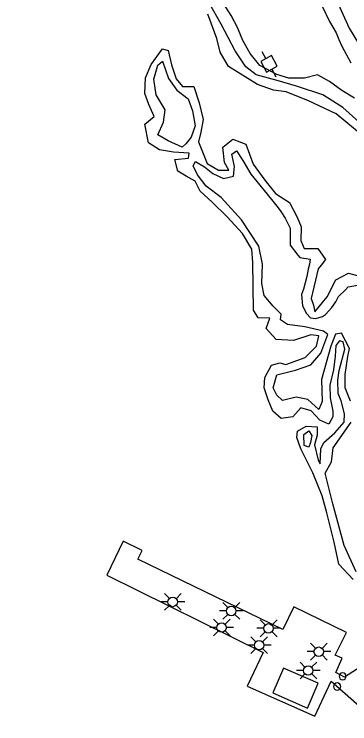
# Model space of a CAD drawing. Extents: x 2160437 to 2172832, y 205694 to 212444.
# Drawn here: x 2161055.2 to 2161197.1, y 210690.7 to 210990.4 of the extents above; entities that cross this region are included whole.
import ezdxf

# ---------------------------------------------------------------- set-up
doc = ezdxf.new("R2010")
doc.units = 0
for name, color, linetype in [('Default', 7, 'Continuous'), ('RD_EX_Bldg', 7, 'Continuous'), ('RD_EX_Dam', 7, 'Continuous'), ('RD_EX_Driveway', 7, 'Continuous'), ('RD_EX_H2O', 7, 'Continuous'), ('RD_EX_Road_Post', 7, 'Continuous'), ('RD_EX_UT', 7, 'Continuous'), ('RD_EX_VEG_ShrubLine', 7, 'Continuous'), ('RD_EX_VEG_TreeLine', 7, 'Continuous')]:
    doc.layers.add(name, color=color, linetype=linetype)

# ---------------------------------------------------------------- blocks, each defined once
blk = doc.blocks.new('POST')
at = {"layer": 'Default'}
for start, end in [(90, 270), (270, 90)]:
    blk.add_arc((0, 0), 0.0417, start, end, dxfattribs=at)
blk = doc.blocks.new('PP')
at = {"layer": 'RD_EX_UT'}
for p, q in [((2.49, 2.51), (-2.51, 2.51)), ((-2.51, 2.51), (-2.51, -2.49)), ((2.49, -2.49), (2.49, 2.51)), ((-5.94, -0.05), (-2.47, -0.05)), ((-2.51, -2.49), (2.49, -2.49)), ((2.42, -0.05), (6.06, -0.05))]:
    blk.add_line(p, q, dxfattribs=at)

msp = doc.modelspace()

# ---------------------------------------------------------------- linework, layer by layer
at = {"layer": 'RD_EX_Bldg'}
msp.add_lwpolyline([(2161164.47, 210703.75), (2161179.15, 210697.31), (2161183.75, 210707.8), (2161169.07, 210714.24)], close=True, dxfattribs=at)
at = {"layer": 'RD_EX_Dam'}
msp.add_lwpolyline([(2161266.22, 210756.03), (2161194.87, 210710.32), (2161191.13, 210712.33), (2161193.81, 210718.41), (2161190.92, 210719.65), (2161195.69, 210729.25), (2161173.37, 210740.08), (2161168.8, 210730.52), (2161107.55, 210760.18), (2161109.28, 210763.86), (2161101.33, 210767.83), (2161094.39, 210753.43), (2161160.45, 210720.78), (2161153.76, 210706.52), (2161182.3, 210693.89), (2161189.17, 210708.69), (2161223.64, 210678.3)], dxfattribs=at)
at = {"layer": 'RD_EX_Driveway'}
for points in [[(2161055.24, 211356.18), (2161055.51, 211352.11), (2161058.21, 211345.22), (2161057.98, 211310.32), (2161058.2, 211295.34), (2161059.12, 211279), (2161064.35, 211257.38), (2161069.68, 211240.32), (2161078.61, 211219.51), (2161088.27, 211198.63), (2161102.02, 211170.05), (2161113.86, 211147.99), (2161130.51, 211113.93), (2161142.81, 211089.63), (2161162.43, 211054.05), (2161176.85, 211028.93), (2161196.83, 210984.5)], [(2161196.83, 210984.5), (2161212.17, 210959.36)]]:
    msp.add_lwpolyline(points, dxfattribs=at)
at = {"layer": 'RD_EX_H2O'}
for points in [[(2161203.57, 210938.24), (2161191.33, 210948.3), (2161179.55, 210953.87), (2161170.22, 210957.57), (2161164.79, 210958.35), (2161158.02, 210960.67), (2161145.8, 210968.34), (2161142.35, 210974.42), (2161140.9, 210980.17), (2161137.11, 210990.46)], [(2161170.01, 210842.4), (2161178.19, 210845.35), (2161183.03, 210850.17), (2161183.92, 210854.57), (2161180.63, 210854.96), (2161173.33, 210852.53), (2161165.97, 210853.03), (2161161.73, 210857.73), (2161163.28, 210862.06), (2161158.37, 210862.21), (2161156.43, 210865.34), (2161156.05, 210885.61), (2161155.62, 210891.19), (2161151.78, 210897.79), (2161145.28, 210904.79), (2161138.9, 210911.04), (2161133.9, 210915.73), (2161131.76, 210919.83), (2161127.97, 210922.07), (2161124.4, 210924.15), (2161123.17, 210928.99), (2161128.95, 210929.61), (2161129.23, 210931.75), (2161122.6, 210932.2), (2161116.69, 210933.08), (2161112.04, 210936.12), (2161110.46, 210944.01), (2161114.4, 210947.21), (2161112.1, 210952.25), (2161110.48, 210956.86), (2161110.67, 210963.55), (2161113.08, 210969.12), (2161117.95, 210975.77), (2161120.29, 210975.06), (2161121.75, 210969.07), (2161123.65, 210963.17), (2161126.33, 210959.88), (2161131.21, 210959.92), (2161133.46, 210953), (2161135.03, 210945.97), (2161134.08, 210940.55), (2161133.17, 210936.5), (2161136.83, 210927.32), (2161141.59, 210924.53), (2161146.01, 210924.56), (2161144.18, 210927.81), (2161143.41, 210934.3), (2161147.6, 210937.67), (2161153.09, 210935.59), (2161156.23, 210927.05), (2161161.09, 210920.27), (2161165.72, 210914.64), (2161171.54, 210910.85), (2161174.8, 210904.63), (2161176.53, 210900.66), (2161176.4, 210894.87), (2161177.74, 210891.42), (2161183.52, 210891.41), (2161186.79, 210886.86), (2161185.02, 210884.36), (2161183.71, 210882.87)], [(2161183.71, 210882.87), (2161180.77, 210870.36), (2161181.73, 210867.5), (2161182.28, 210864.75), (2161187.51, 210871.07), (2161191.11, 210878.24), (2161196.55, 210881.05), (2161202.23, 210879.52), (2161208, 210869.9), (2161207.01, 210860.27), (2161205.6, 210853.85), (2161207.18, 210849.02), (2161212.22, 210843.9)], [(2161198.44, 210751.58), (2161192.46, 210758.11), (2161190.51, 210767.41), (2161187.38, 210779.82), (2161185.35, 210787.02), (2161181.48, 210796.68), (2161176.37, 210806.78), (2161174.71, 210811.61), (2161175.02, 210814.36), (2161178.6, 210816.45), (2161183.22, 210816.12), (2161183.21, 210812.61), (2161182.14, 210808.57), (2161183.68, 210802.09), (2161184.48, 210800.54), (2161184.82, 210806.86), (2161186.07, 210809.49), (2161190.68, 210813.57), (2161194.65, 210818.06), (2161194.84, 210821.68), (2161193.35, 210827.13), (2161192.12, 210830.26), (2161192.03, 210835.77), (2161192.64, 210839.89), (2161194.97, 210848.95), (2161194.23, 210852.05), (2161192.68, 210852.5), (2161191.22, 210850.52), (2161190.88, 210846.02), (2161190.12, 210840.15), (2161188.63, 210833.79), (2161188.79, 210828.31), (2161189.83, 210822.81), (2161189.9, 210820.33), (2161188.2, 210817.27), (2161184.42, 210818.91), (2161180.73, 210822.84), (2161176.32, 210824.2), (2161172.94, 210820.33), (2161168.06, 210819.7), (2161164.51, 210822.69), (2161162.52, 210827.6), (2161160.89, 210832.61), (2161161.13, 210837.03), (2161163.92, 210842.11), (2161167.55, 210843.18), (2161170.01, 210842.4)]]:
    msp.add_lwpolyline(points, dxfattribs=at)
at = {"layer": 'RD_EX_UT'}
for p, q in [((2161118.75, 210745.7), (2161120.85, 210743.61)), ((2161123.66, 210743.54), (2161125.83, 210745.7)), ((2161120.22, 210742.17), (2161117.29, 210742.17)), ((2161127.29, 210742.17), (2161124.22, 210742.17)), ((2161143.48, 210741.89), (2161145.58, 210739.8)), ((2161148.39, 210739.73), (2161150.56, 210741.89)), ((2161118.75, 210738.63), (2161120.83, 210740.71)), ((2161123.68, 210740.78), (2161125.83, 210738.63)), ((2161144.95, 210738.36), (2161142.02, 210738.36)), ((2161152.02, 210738.36), (2161148.95, 210738.36)), ((2161143.48, 210734.82), (2161145.56, 210736.9)), ((2161148.41, 210736.97), (2161150.56, 210734.82)), ((2161139.43, 210734.88), (2161141.53, 210732.79)), ((2161144.34, 210732.72), (2161146.51, 210734.88)), ((2161159.23, 210734.55), (2161161.33, 210732.46)), ((2161164.14, 210732.39), (2161166.31, 210734.55)), ((2161140.9, 210731.35), (2161137.97, 210731.35)), ((2161139.43, 210727.81), (2161141.51, 210729.89)), ((2161144.36, 210729.96), (2161146.51, 210727.81)), ((2161147.97, 210731.35), (2161144.9, 210731.35)), ((2161160.7, 210731.02), (2161157.77, 210731.02)), ((2161159.23, 210727.48), (2161161.31, 210729.56)), ((2161164.16, 210729.63), (2161166.31, 210727.48)), ((2161167.77, 210731.02), (2161164.7, 210731.02)), ((2161155.26, 210727.42), (2161157.36, 210725.33)), ((2161160.17, 210725.26), (2161162.34, 210727.42)), ((2161156.73, 210723.89), (2161153.8, 210723.89)), ((2161163.8, 210723.89), (2161160.73, 210723.89)), ((2161180.45, 210724.69), (2161182.55, 210722.6)), ((2161185.36, 210722.53), (2161187.53, 210724.69)), ((2161155.26, 210720.35), (2161157.34, 210722.43)), ((2161160.19, 210722.5), (2161162.34, 210720.35)), ((2161181.92, 210721.16), (2161178.99, 210721.16)), ((2161188.99, 210721.16), (2161185.92, 210721.16)), ((2161180.45, 210717.62), (2161182.53, 210719.7)), ((2161185.38, 210719.77), (2161187.53, 210717.62)), ((2161176.03, 210716.73), (2161178.13, 210714.64)), ((2161180.94, 210714.57), (2161183.11, 210716.73)), ((2161177.5, 210713.2), (2161174.57, 210713.2)), ((2161176.03, 210709.66), (2161178.11, 210711.74)), ((2161180.96, 210711.81), (2161183.11, 210709.66)), ((2161184.57, 210713.2), (2161181.5, 210713.2))]:
    msp.add_line(p, q, dxfattribs=at)
for centre in [(2161122.22, 210742.15), (2161146.95, 210738.34), (2161142.9, 210731.33), (2161162.7, 210731), (2161158.73, 210723.87), (2161183.92, 210721.14), (2161179.5, 210713.18)]:
    msp.add_circle(centre, 2, dxfattribs=at)
at = {"layer": 'RD_EX_VEG_ShrubLine'}
for points in [[(2161200.95, 210944.93), (2161194.15, 210951.02), (2161185.71, 210956.3), (2161174.54, 210960.02), (2161166.37, 210962.45), (2161157.45, 210964.87), (2161153.16, 210968.2), (2161148.56, 210974.91), (2161142.65, 210986.28), (2161137.73, 210994.99)], [(2161197.37, 210826.99), (2161195.13, 210832.59), (2161195.06, 210838.27), (2161196.25, 210845.78), (2161196.93, 210849.24), (2161193.57, 210855.72), (2161191.03, 210855.23), (2161189, 210850.18), (2161185.07, 210836.06), (2161185.44, 210826.85), (2161184.01, 210823.41), (2161179.38, 210827.63), (2161174.47, 210828.72), (2161168.63, 210827.21), (2161166.23, 210829.55), (2161164.71, 210832.56), (2161166.26, 210838.08), (2161174.05, 210840.03), (2161180.6, 210842.29), (2161184.86, 210847.28), (2161187.8, 210855.18), (2161185.93, 210856.47), (2161178.11, 210858.36), (2161170.67, 210859.4), (2161167.79, 210861.39), (2161168.06, 210863.78), (2161164.62, 210867.16), (2161160.88, 210871.55), (2161159.88, 210876.71), (2161160.15, 210884.82), (2161158.57, 210892.45), (2161151.31, 210903.51), (2161142.73, 210912.96), (2161136.41, 210917.79), (2161132.66, 210922.56), (2161130.93, 210926.41), (2161131.9, 210928.17), (2161135.65, 210925.96), (2161139.23, 210923.12), (2161143.7, 210920.98), (2161147.91, 210921.97), (2161148.35, 210926.11), (2161147.27, 210931.29), (2161149.16, 210932.64), (2161151.93, 210928.66), (2161155.25, 210922.81), (2161160.9, 210915.89), (2161163.97, 210912.1), (2161166.82, 210908.67), (2161167.99, 210907.08), (2161169.74, 210904.28), (2161171.85, 210900.05), (2161171.82, 210898.44), (2161171.83, 210892.9), (2161171.83, 210892.9), (2161175.05, 210888.62), (2161176.01, 210887.69), (2161180.27, 210886.96), (2161180.04, 210884.8), (2161179.54, 210882.7), (2161178.86, 210879.68), (2161177.51, 210874.32), (2161176.6, 210872.03), (2161177.13, 210867.2), (2161178.76, 210864.01), (2161180.4, 210862.21), (2161182.72, 210861.91), (2161185.5, 210862.79), (2161186.83, 210863.64), (2161189.53, 210866.57), (2161191.1, 210868.93), (2161192.35, 210871.14), (2161195.21, 210873.99), (2161196.41, 210875.27), (2161200.28, 210875.91)], [(2161199.71, 210754.93), (2161194.69, 210765.94), (2161189.91, 210783.61), (2161186.66, 210796.58), (2161189.34, 210801.4), (2161190.03, 210807.24), (2161197.67, 210818.05)]]:
    msp.add_lwpolyline(points, dxfattribs=at)
for points in [[(2161126.26, 210934.26), (2161120.33, 210936.89), (2161115.91, 210939.53), (2161118.32, 210944.86), (2161119, 210950.06), (2161115.26, 210956.39), (2161114.23, 210962.94), (2161115.89, 210968.9), (2161117.9, 210970.54), (2161120.45, 210963.25), (2161124.01, 210958.33), (2161128.76, 210954.62), (2161130.54, 210949.58), (2161131.75, 210943.3), (2161130.04, 210938.51), (2161127.74, 210935.73)], [(2161177.81, 210808.3), (2161177.63, 210812.9), (2161179.8, 210814.37), (2161180.98, 210812.4), (2161180.48, 210809.48), (2161179.74, 210807.55)]]:
    msp.add_lwpolyline(points, close=True, dxfattribs=at)
at = {"layer": 'RD_EX_VEG_TreeLine'}
for points in [[(2161199.06, 210954.92), (2161193.74, 210958.25), (2161188.52, 210962.06), (2161183.36, 210964.86), (2161177.96, 210963.43), (2161171.25, 210963.46), (2161166.29, 210964.89), (2161159.1, 210968.73), (2161154.92, 210973.81), (2161151.8, 210979.33), (2161149.6, 210984.84), (2161146.93, 210989.93), (2161143.67, 210995)], [(2161185.46, 210993.56), (2161188.49, 210987.33), (2161191.37, 210982.55), (2161192.49, 210979.78), (2161193.68, 210976.93), (2161197.52, 210969.92)]]:
    msp.add_lwpolyline(points, dxfattribs=at)

# ---------------------------------------------------------------- block references
at = {"layer": 'RD_EX_Road_Post', "xscale": 36, "yscale": 36}
for p in [(2161194.06, 210710.76), (2161191.73, 210706.43)]:
    msp.add_blockref('POST', p, dxfattribs=at)
at = {"layer": 'RD_EX_UT', "xscale": 1.0199999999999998, "yscale": 1.0199999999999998, "rotation": -60.96096399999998}
msp.add_blockref('PP', (2161162.91, 210969.44), dxfattribs=at)

doc.saveas('drawing.dxf')
